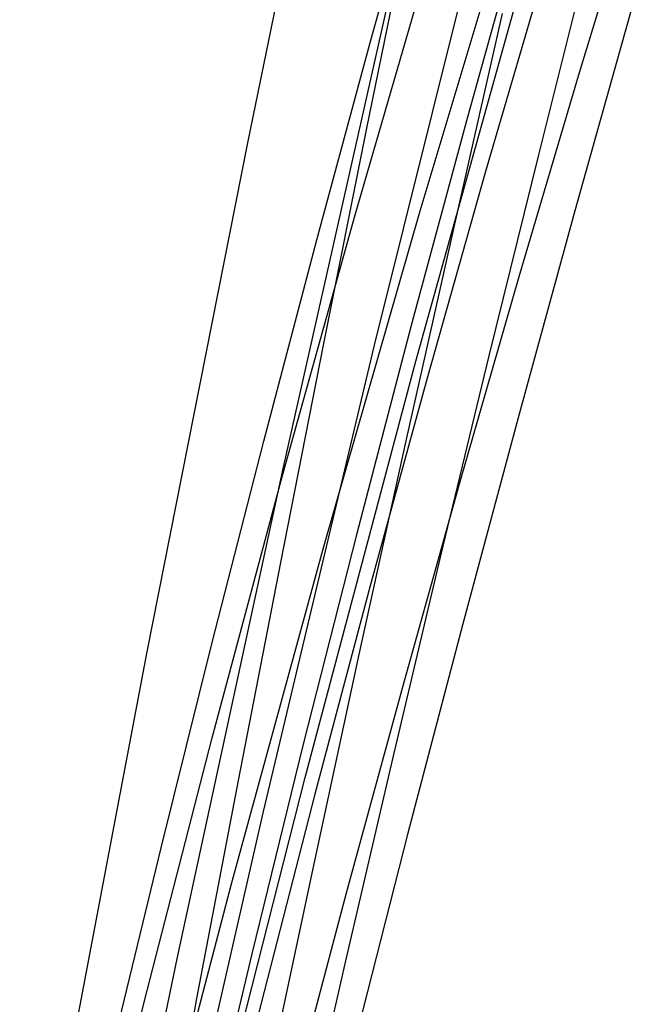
# Model space of a CAD drawing. Header units: metres. Extents: x 209848 to 209928, y 1182430 to 1182563.
# Tile 796 of 1056: x 209853.497 to 209853.769, y 1182491.173 to 1182491.605. Entities that reach past the tile are written whole.
import ezdxf

# ---------------------------------------------------------------- set-up
doc = ezdxf.new("R2010")
doc.units = ezdxf.units.M
doc.header["$MEASUREMENT"] = 0
doc.linetypes.add('DGN Style 2', pattern=[15.036391, 9.021834, -6.014556])
doc.layers.get('0').update_dxf_attribs({"color": 254})

# ---------------------------------------------------------------- blocks, each defined once
blk = doc.blocks.new('*U2')
at = {"color": 40, "linetype": 'Continuous'}
for p, q in [((2.37362, -7.40818), (2.3483, -7.49925)), ((2.3483, -7.49925), (2.32365, -7.5906)), ((2.32365, -7.5906), (2.29965, -7.68221)), ((2.29965, -7.68221), (2.27637, -7.77395)), ((2.27637, -7.77395), (2.25377, -7.86588)), ((2.25377, -7.86588), (2.23174, -7.95816))]:
    blk.add_line(p, q, dxfattribs=at)
blk = doc.blocks.new('*U3')
at = {"color": 40, "linetype": 'Continuous'}
for p, q in [((2.38269, -7.43262), (2.35626, -7.52303)), ((2.35626, -7.52303), (2.3306, -7.61367)), ((2.3306, -7.61367), (2.30567, -7.70463)), ((2.30567, -7.70463), (2.28144, -7.79588)), ((2.28144, -7.79588), (2.25787, -7.88746)), ((2.25787, -7.88746), (2.23498, -7.97924))]:
    blk.add_line(p, q, dxfattribs=at)
blk = doc.blocks.new('*U4')
at = {"color": 40, "linetype": 'Continuous'}
for p, q in [((2.42455, -7.39042), (2.39734, -7.47975)), ((2.39734, -7.47975), (2.37086, -7.56917)), ((2.37086, -7.56917), (2.345, -7.65898)), ((2.345, -7.65898), (2.31981, -7.74896)), ((2.31981, -7.74896), (2.2952, -7.8393)), ((2.2952, -7.8393), (2.27125, -7.92976))]:
    blk.add_line(p, q, dxfattribs=at)
blk = doc.blocks.new('*U5')
at = {"color": 40, "linetype": 'Continuous'}
for p, q in [((2.42084, -7.44971), (2.39542, -7.54027)), ((2.39542, -7.54027), (2.3705, -7.63102)), ((2.3705, -7.63102), (2.34611, -7.72191)), ((2.34611, -7.72191), (2.32224, -7.81297)), ((2.32224, -7.81297), (2.29887, -7.90418))]:
    blk.add_line(p, q, dxfattribs=at)
blk = doc.blocks.new('*U6')
at = {"color": 40, "linetype": 'Continuous'}
for p, q in [((2.40143, -7.42788), (2.3794, -7.51573)), ((2.3794, -7.51573), (2.35774, -7.60376)), ((2.35774, -7.60376), (2.33641, -7.69198)), ((2.33641, -7.69198), (2.31544, -7.78037)), ((2.31544, -7.78037), (2.29482, -7.86895)), ((2.29482, -7.86895), (2.27347, -7.96242))]:
    blk.add_line(p, q, dxfattribs=at)
blk = doc.blocks.new('*U7')
at = {"color": 40, "linetype": 'Continuous'}
for p, q in [((2.36358, -7.45389), (2.34229, -7.5474)), ((2.34229, -7.5474), (2.32135, -7.641)), ((2.32135, -7.641), (2.30076, -7.73471)), ((2.30076, -7.73471), (2.28052, -7.82853)), ((2.28052, -7.82853), (2.26063, -7.92244))]:
    blk.add_line(p, q, dxfattribs=at)
blk = doc.blocks.new('*U8')
at = {"color": 40, "linetype": 'Continuous'}
for p, q in [((2.32336, -7.40941), (2.30408, -7.50412)), ((2.30408, -7.50412), (2.28504, -7.59922)), ((2.28504, -7.59922), (2.2663, -7.69438)), ((2.2663, -7.69438), (2.2478, -7.78989)), ((2.2478, -7.78989), (2.2296, -7.88547)), ((2.2296, -7.88547), (2.21166, -7.98136))]:
    blk.add_line(p, q, dxfattribs=at)
blk = doc.blocks.new('ATTEMP')
at = {"color": 5, "linetype": 'Continuous', "flags": 128}
for points in [[(-6.77824, -11.12293), (-6.75669, -10.8954), (-6.73382, -10.66808), (-6.7096, -10.44097), (-6.68399, -10.21407), (-6.65698, -9.98741), (-6.62852, -9.76097), (-6.5986, -9.53478), (-6.56718, -9.30882), (-6.53424, -9.08311), (-6.49975, -8.85765), (-6.4637, -8.63245), (-6.42606, -8.40751), (-6.3868, -8.18284), (-6.34592, -7.95845), (-6.30338, -7.73432), (-6.25918, -7.51048), (-6.21329, -7.28693)], [(-6.78049, -11.12543), (-6.75867, -10.90633), (-6.73545, -10.68745), (-6.71079, -10.4688), (-6.68466, -10.25041), (-6.65701, -10.03227), (-6.62782, -9.8144), (-6.59704, -9.59681), (-6.56464, -9.37951), (-6.53058, -9.16251), (-6.49485, -8.94581), (-6.4574, -8.72943), (-6.41821, -8.51338), (-6.37725, -8.29766), (-6.3345, -8.08228), (-6.28992, -7.86725), (-6.2435, -7.65258), (-6.19521, -7.43827)], [(-6.78601, -11.12513), (-6.76471, -10.91529), (-6.74201, -10.70568), (-6.71784, -10.49631), (-6.69218, -10.2872), (-6.66497, -10.07836), (-6.63617, -9.86981), (-6.60574, -9.66157), (-6.57364, -9.45365), (-6.53984, -9.24607), (-6.50428, -9.03884), (-6.46695, -8.83198), (-6.42779, -8.62549), (-6.38678, -8.41939), (-6.34388, -8.21369), (-6.29907, -8.00841), (-6.2523, -7.80356), (-6.20356, -7.59915), (-6.15281, -7.39518)], [(-6.7823, -10.95891), (-6.76243, -10.7699), (-6.74126, -10.58106), (-6.71873, -10.39242), (-6.6948, -10.20401), (-6.66941, -10.01586), (-6.64251, -9.828), (-6.61406, -9.64046), (-6.584, -9.45328), (-6.5523, -9.26646), (-6.5189, -9.08005), (-6.48376, -8.89407), (-6.44683, -8.70855), (-6.40808, -8.5235), (-6.36745, -8.33895), (-6.32491, -8.15492), (-6.28041, -7.97144), (-6.23393, -7.78852), (-6.18541, -7.60618), (-6.13482, -7.42445)], [(-6.56188, -9.19356), (-6.53469, -9.04061), (-6.50619, -8.88806), (-6.47632, -8.73597), (-6.44506, -8.58437), (-6.41235, -8.4333), (-6.37816, -8.28281), (-6.34245, -8.13293), (-6.30518, -7.98371), (-6.2663, -7.83518), (-6.22578, -7.68738), (-6.18359, -7.54035), (-6.13968, -7.39411)], [(-6.57215, -9.19585), (-6.55198, -9.07523), (-6.53105, -8.95476), (-6.50932, -8.8345), (-6.48678, -8.71452), (-6.46342, -8.59487), (-6.4392, -8.47561), (-6.4141, -8.3568), (-6.38811, -8.23848), (-6.3612, -8.12072), (-6.33335, -8.00357), (-6.30454, -7.88707), (-6.27474, -7.77128), (-6.24393, -7.65625), (-6.21209, -7.54202), (-6.17921, -7.42864)], [(-6.58486, -9.26993), (-6.57063, -9.18131), (-6.55592, -9.0921), (-6.54071, -9.0023), (-6.52501, -8.912), (-6.5088, -8.82128), (-6.49209, -8.73024), (-6.47488, -8.63895), (-6.45715, -8.54749), (-6.43892, -8.45594), (-6.42019, -8.36439), (-6.40095, -8.2729), (-6.3812, -8.18158), (-6.36095, -8.09048), (-6.34019, -7.9997), (-6.31893, -7.90931), (-6.29718, -7.81937), (-6.27493, -7.72996), (-6.25218, -7.64115), (-6.22894, -7.55301), (-6.2052, -7.46558), (-6.18098, -7.37894)]]:
    blk.add_lwpolyline(points, dxfattribs=at)
at = {"color": 3, "linetype": 'Continuous'}
for name in ['*U8', '*U7', '*U6', '*U4', '*U5', '*U3', '*U2']:
    blk.add_blockref(name, (-8.51117, 0), dxfattribs=at)

msp = doc.modelspace()

# ---------------------------------------------------------------- block references
at = {"color": 1, "linetype": 'DGN Style 2'}
msp.add_blockref('ATTEMP', (209859.85591, 1182499.06107), dxfattribs=at)

doc.saveas('drawing.dxf')
